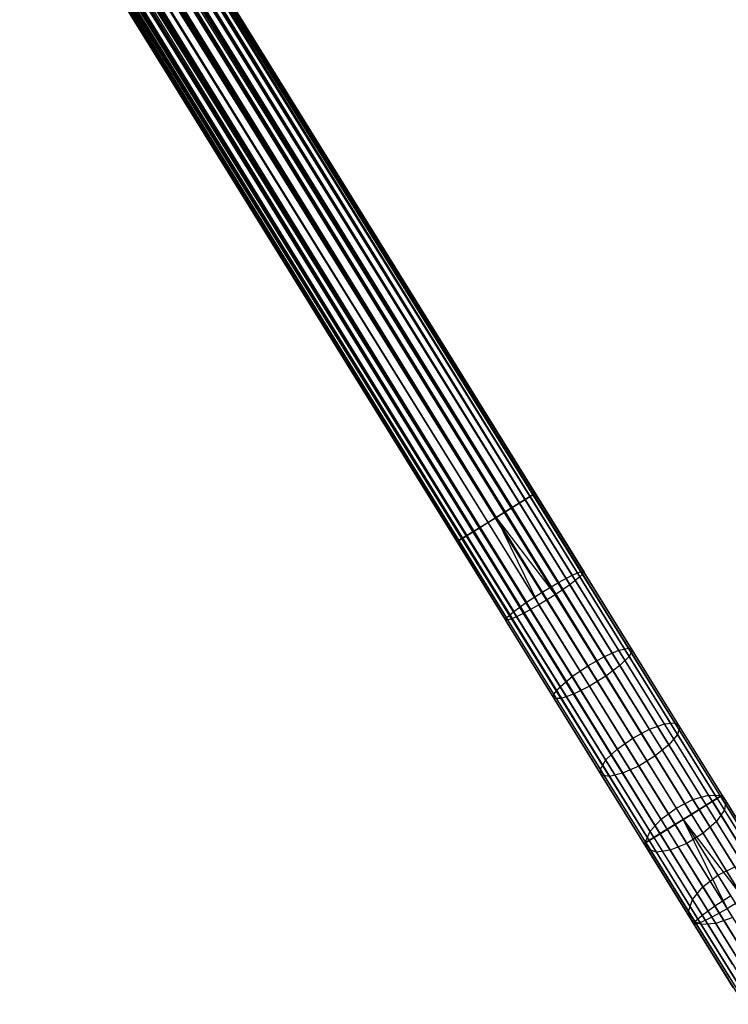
# Model space of a CAD drawing. Extents: x -189 to 189, y -189 to 189.
# Tile 330 of 591: x 74 to 90, y -147 to -126. Entities that reach past the tile are written whole.
import ezdxf

# ---------------------------------------------------------------- set-up
doc = ezdxf.new("R2010")
doc.units = 0
doc.header["$LTSCALE"] = 25.4
doc.layers.get('0').update_dxf_attribs({"linetype": 'CONTINUOUS'})

# ---------------------------------------------------------------- blocks, each defined once
blk = doc.blocks.new('CAMELEON-KENAI-C-12244_STL')
at = {"color": 0}
for p, q in [((89.569, -142.721, -9.395), (23.637, -36.238, -9.395)), ((89.569, -142.721, -9.395), (23.637, -36.238, -9.605)), ((89.459, -142.789, -9), (23.637, -36.238, -9.395)), ((89.459, -142.789, -9), (23.637, -36.238, -9.395)), ((89.569, -142.721, -9.395), (23.637, -36.238, -9.395)), ((89.569, -142.721, -9.395), (23.637, -36.238, -9.605)), ((23.292, -36.453, -8.691), (89.223, -142.935, -8.691)), ((23.292, -36.453, -8.691), (89.223, -142.935, -8.691)), ((23.292, -36.453, -8.691), (88.9, -143.135, -8.522)), ((23.292, -36.453, -8.691), (88.9, -143.135, -8.522)), ((89.355, -142.853, -10.169), (23.292, -36.453, -10.309)), ((89.355, -142.853, -10.169), (23.292, -36.453, -10.309)), ((89.069, -143.031, -10.414), (23.292, -36.453, -10.309)), ((89.069, -143.031, -10.414), (23.292, -36.453, -10.309)), ((23.424, -36.371, -8.831), (89.459, -142.789, -9)), ((23.424, -36.371, -8.831), (89.459, -142.789, -9)), ((23.424, -36.371, -8.831), (89.223, -142.935, -8.691)), ((23.424, -36.371, -8.831), (89.223, -142.935, -8.691)), ((89.532, -142.744, -9.809), (23.424, -36.371, -10.169)), ((89.532, -142.744, -9.809), (23.424, -36.371, -10.169)), ((89.355, -142.853, -10.169), (23.424, -36.371, -10.169)), ((89.355, -142.853, -10.169), (23.424, -36.371, -10.169)), ((23.528, -36.306, -9), (89.459, -142.789, -9)), ((23.528, -36.306, -9), (89.459, -142.789, -9)), ((89.532, -142.744, -9.809), (23.528, -36.306, -10)), ((89.532, -142.744, -9.809), (23.528, -36.306, -10)), ((89.459, -142.789, -9), (23.601, -36.261, -9.191)), ((89.459, -142.789, -9), (23.601, -36.261, -9.191)), ((89.569, -142.721, -9.395), (23.601, -36.261, -9.809)), ((89.569, -142.721, -9.395), (23.601, -36.261, -9.809)), ((89.532, -142.744, -9.809), (23.601, -36.261, -9.809)), ((89.532, -142.744, -9.809), (23.601, -36.261, -9.809)), ((88.9, -143.135, -8.522), (22.969, -36.653, -8.522)), ((88.9, -143.135, -8.522), (22.969, -36.653, -8.522)), ((22.969, -36.653, -10.478), (89.069, -143.031, -10.414)), ((22.969, -36.653, -10.478), (89.069, -143.031, -10.414)), ((23.138, -36.548, -8.586), (88.9, -143.135, -8.522)), ((23.138, -36.548, -8.586), (88.9, -143.135, -8.522)), ((89.069, -143.031, -10.414), (23.138, -36.548, -10.414)), ((89.069, -143.031, -10.414), (23.138, -36.548, -10.414)), ((22.615, -36.871, -8.522), (88.546, -143.354, -8.522)), ((22.615, -36.871, -8.522), (88.546, -143.354, -8.522)), ((22.615, -36.871, -8.522), (88.223, -143.554, -8.691)), ((22.615, -36.871, -8.522), (88.223, -143.554, -8.691)), ((22.615, -36.871, -10.478), (88.723, -143.245, -10.5)), ((22.615, -36.871, -10.478), (88.723, -143.245, -10.5)), ((22.792, -36.762, -8.5), (88.723, -143.245, -8.5)), ((22.792, -36.762, -8.5), (88.723, -143.245, -8.5)), ((22.792, -36.762, -10.5), (88.723, -143.245, -10.5)), ((22.792, -36.762, -10.5), (88.723, -143.245, -10.5)), ((22.792, -36.762, -10.5), (89.069, -143.031, -10.414)), ((22.792, -36.762, -10.5), (89.069, -143.031, -10.414)), ((88.377, -143.459, -10.414), (22.292, -37.071, -10.309)), ((88.377, -143.459, -10.414), (22.292, -37.071, -10.309)), ((88.223, -143.554, -8.691), (22.292, -37.071, -8.691)), ((22.292, -37.071, -8.691), (87.987, -143.701, -9)), ((22.292, -37.071, -8.691), (87.987, -143.701, -9)), ((88.223, -143.554, -8.691), (22.292, -37.071, -8.691)), ((88.377, -143.459, -10.414), (22.446, -36.976, -10.414)), ((22.446, -36.976, -10.414), (88.723, -143.245, -10.5)), ((88.377, -143.459, -10.414), (22.446, -36.976, -10.414)), ((22.446, -36.976, -8.586), (88.223, -143.554, -8.691)), ((22.446, -36.976, -8.586), (88.223, -143.554, -8.691)), ((22.446, -36.976, -10.414), (88.723, -143.245, -10.5)), ((87.915, -143.745, -9.809), (21.946, -37.286, -9.605)), ((87.915, -143.745, -9.809), (21.946, -37.286, -9.395)), ((87.915, -143.745, -9.809), (21.946, -37.286, -9.605)), ((87.915, -143.745, -9.809), (21.946, -37.286, -9.395)), ((87.878, -143.768, -9.395), (21.946, -37.286, -9.395)), ((87.878, -143.768, -9.395), (21.946, -37.286, -9.395)), ((88.091, -143.636, -10.169), (21.983, -37.263, -9.809)), ((88.091, -143.636, -10.169), (21.983, -37.263, -9.809)), ((87.915, -143.745, -9.809), (21.983, -37.263, -9.809)), ((87.915, -143.745, -9.809), (21.983, -37.263, -9.809)), ((87.878, -143.768, -9.395), (21.983, -37.263, -9.191)), ((87.878, -143.768, -9.395), (21.983, -37.263, -9.191)), ((87.987, -143.701, -9), (21.983, -37.263, -9.191)), ((87.987, -143.701, -9), (21.983, -37.263, -9.191)), ((88.091, -143.636, -10.169), (22.056, -37.218, -10)), ((88.091, -143.636, -10.169), (22.056, -37.218, -10)), ((87.987, -143.701, -9), (22.056, -37.218, -9)), ((87.987, -143.701, -9), (22.056, -37.218, -9)), ((88.377, -143.459, -10.414), (22.16, -37.153, -10.169)), ((88.377, -143.459, -10.414), (22.16, -37.153, -10.169)), ((88.091, -143.636, -10.169), (22.16, -37.153, -10.169)), ((88.091, -143.636, -10.169), (22.16, -37.153, -10.169)), ((22.16, -37.153, -8.831), (87.987, -143.701, -9)), ((22.16, -37.153, -8.831), (87.987, -143.701, -9)), ((33.636, -52.63, -160), (85.41, -136.249, -160)), ((33.636, -52.63, -160), (85.41, -136.249, -160)), ((33.636, -52.63, -159), (85.306, -136.314, -158.831)), ((33.636, -52.63, -159), (85.306, -136.314, -158.831)), ((33.708, -52.586, -159.809), (85.41, -136.249, -160)), ((33.708, -52.586, -159.809), (85.41, -136.249, -160)), ((33.708, -52.586, -159.809), (85.519, -136.181, -159.605)), ((33.708, -52.586, -159.809), (85.519, -136.181, -159.605)), ((33.708, -52.586, -159.191), (85.482, -136.204, -159.191)), ((33.708, -52.586, -159.191), (85.482, -136.204, -159.191)), ((33.708, -52.586, -159.191), (85.306, -136.314, -158.831)), ((33.708, -52.586, -159.191), (85.306, -136.314, -158.831)), ((33.745, -52.563, -159.605), (85.519, -136.181, -159.605)), ((33.745, -52.563, -159.605), (85.519, -136.181, -159.605)), ((33.745, -52.563, -159.605), (85.482, -136.204, -159.191)), ((33.745, -52.563, -159.605), (85.482, -136.204, -159.191)), ((33.745, -52.563, -159.395), (85.482, -136.204, -159.191)), ((33.745, -52.563, -159.395), (85.482, -136.204, -159.191)), ((33.245, -52.872, -160.414), (84.851, -136.595, -160.478)), ((33.245, -52.872, -160.414), (84.851, -136.595, -160.478)), ((33.245, -52.872, -160.414), (85.174, -136.395, -160.309)), ((33.245, -52.872, -160.414), (85.174, -136.395, -160.309)), ((33.245, -52.872, -158.586), (85.02, -136.491, -158.586)), ((33.245, -52.872, -158.586), (85.02, -136.491, -158.586)), ((33.245, -52.872, -158.586), (84.674, -136.705, -158.5)), ((33.245, -52.872, -158.586), (84.674, -136.705, -158.5)), ((33.399, -52.777, -160.309), (85.174, -136.395, -160.309)), ((33.399, -52.777, -160.309), (85.174, -136.395, -160.309)), ((33.399, -52.777, -158.691), (85.02, -136.491, -158.586)), ((33.399, -52.777, -158.691), (85.02, -136.491, -158.586)), ((33.531, -52.695, -160.169), (85.174, -136.395, -160.309)), ((33.531, -52.695, -160.169), (85.174, -136.395, -160.309)), ((33.531, -52.695, -160.169), (85.41, -136.249, -160)), ((33.531, -52.695, -160.169), (85.41, -136.249, -160)), ((33.531, -52.695, -158.831), (85.306, -136.314, -158.831)), ((33.531, -52.695, -158.831), (85.306, -136.314, -158.831)), ((33.531, -52.695, -158.831), (85.02, -136.491, -158.586)), ((33.531, -52.695, -158.831), (85.02, -136.491, -158.586)), ((84.674, -136.705, -158.5), (32.899, -53.086, -158.5)), ((32.899, -53.086, -158.5), (84.328, -136.919, -158.586)), ((32.899, -53.086, -158.5), (84.328, -136.919, -158.586)), ((32.899, -53.086, -160.5), (84.674, -136.705, -160.5)), ((32.899, -53.086, -160.5), (84.674, -136.705, -160.5)), ((84.674, -136.705, -158.5), (32.899, -53.086, -158.5)), ((33.076, -52.977, -160.478), (84.851, -136.595, -160.478)), ((33.076, -52.977, -160.478), (84.851, -136.595, -160.478)), ((33.076, -52.977, -158.522), (84.674, -136.705, -158.5)), ((33.076, -52.977, -158.522), (84.674, -136.705, -158.5)), ((32.554, -53.3, -158.586), (84.328, -136.919, -158.586)), ((32.554, -53.3, -158.586), (84.328, -136.919, -158.586)), ((32.554, -53.3, -158.586), (84.042, -137.096, -158.831)), ((32.554, -53.3, -158.586), (84.042, -137.096, -158.831)), ((32.554, -53.3, -160.414), (84.174, -137.014, -160.309)), ((32.554, -53.3, -160.414), (84.174, -137.014, -160.309)), ((32.554, -53.3, -160.414), (84.497, -136.814, -160.478)), ((32.554, -53.3, -160.414), (84.497, -136.814, -160.478)), ((32.723, -53.196, -158.522), (84.328, -136.919, -158.586)), ((32.723, -53.196, -158.522), (84.328, -136.919, -158.586)), ((32.723, -53.196, -160.478), (84.497, -136.814, -160.478)), ((32.723, -53.196, -160.478), (84.497, -136.814, -160.478)), ((32.268, -53.477, -158.831), (84.042, -137.096, -158.831)), ((32.268, -53.477, -158.831), (84.042, -137.096, -158.831)), ((32.268, -53.477, -158.831), (83.865, -137.205, -159.191)), ((32.268, -53.477, -158.831), (83.865, -137.205, -159.191)), ((32.268, -53.477, -160.169), (83.938, -137.161, -160)), ((32.268, -53.477, -160.169), (83.938, -137.161, -160)), ((32.268, -53.477, -160.169), (84.174, -137.014, -160.309)), ((32.268, -53.477, -160.169), (84.174, -137.014, -160.309)), ((32.4, -53.396, -158.691), (84.042, -137.096, -158.831)), ((32.4, -53.396, -158.691), (84.042, -137.096, -158.831)), ((32.4, -53.396, -160.309), (84.174, -137.014, -160.309)), ((32.4, -53.396, -160.309), (84.174, -137.014, -160.309)), ((32.054, -53.61, -159.395), (83.828, -137.228, -159.605)), ((32.054, -53.61, -159.395), (83.828, -137.228, -159.605)), ((32.054, -53.61, -159.605), (83.828, -137.228, -159.605)), ((32.054, -53.61, -159.605), (83.828, -137.228, -159.605)), ((32.091, -53.587, -159.191), (83.865, -137.205, -159.191)), ((32.091, -53.587, -159.191), (83.865, -137.205, -159.191)), ((32.091, -53.587, -159.191), (83.828, -137.228, -159.605)), ((32.091, -53.587, -159.191), (83.828, -137.228, -159.605)), ((32.091, -53.587, -159.809), (83.828, -137.228, -159.605)), ((32.091, -53.587, -159.809), (83.828, -137.228, -159.605)), ((32.091, -53.587, -159.809), (83.938, -137.161, -160)), ((32.091, -53.587, -159.809), (83.938, -137.161, -160)), ((32.163, -53.542, -159), (83.865, -137.205, -159.191)), ((32.163, -53.542, -159), (83.865, -137.205, -159.191)), ((32.163, -53.542, -160), (83.938, -137.161, -160)), ((32.163, -53.542, -160), (83.938, -137.161, -160)), ((85.174, -136.395, -160.309), (85.41, -136.249, -160)), ((85.174, -136.395, -160.309), (85.41, -136.249, -160)), ((85.482, -136.204, -159.191), (85.306, -136.314, -158.831)), ((85.482, -136.204, -159.191), (85.306, -136.314, -158.831)), ((85.41, -136.249, -160), (85.519, -136.181, -159.605)), ((85.41, -136.249, -160), (85.519, -136.181, -159.605)), ((85.41, -136.249, -160), (86.488, -137.99, -159.897)), ((85.41, -136.249, -160), (86.488, -137.99, -159.897)), ((85.519, -136.181, -159.605), (85.482, -136.204, -159.191)), ((85.519, -136.181, -159.605), (85.482, -136.204, -159.191)), ((85.482, -136.204, -159.191), (86.518, -137.877, -159.092)), ((85.482, -136.204, -159.191), (86.518, -137.877, -159.092)), ((85.519, -136.181, -159.605), (86.577, -137.889, -159.504)), ((85.519, -136.181, -159.605), (86.577, -137.889, -159.504)), ((85.02, -136.491, -158.586), (84.674, -136.705, -158.5)), ((85.02, -136.491, -158.586), (84.674, -136.705, -158.5)), ((84.851, -136.595, -160.478), (85.174, -136.395, -160.309)), ((84.851, -136.595, -160.478), (85.174, -136.395, -160.309)), ((85.306, -136.314, -158.831), (85.02, -136.491, -158.586)), ((85.306, -136.314, -158.831), (85.02, -136.491, -158.586)), ((85.02, -136.491, -158.586), (86.023, -138.112, -158.491)), ((85.02, -136.491, -158.586), (86.023, -138.112, -158.491)), ((85.174, -136.395, -160.309), (86.268, -138.163, -160.205)), ((85.174, -136.395, -160.309), (86.268, -138.163, -160.205)), ((85.306, -136.314, -158.831), (86.322, -137.955, -158.734)), ((85.306, -136.314, -158.831), (86.322, -137.955, -158.734)), ((84.674, -136.705, -158.5), (84.328, -136.919, -158.586)), ((84.674, -136.705, -158.5), (84.328, -136.919, -158.586)), ((84.497, -136.814, -160.478), (84.674, -136.705, -160.5)), ((84.497, -136.814, -160.478), (84.674, -136.705, -160.5)), ((84.674, -136.705, -160.5), (84.851, -136.595, -160.478)), ((84.674, -136.705, -160.5), (84.851, -136.595, -160.478)), ((84.674, -136.705, -160.5), (85.6, -138.596, -160.373)), ((84.674, -136.705, -160.5), (85.6, -138.596, -160.373)), ((84.674, -136.705, -160.5), (85.954, -138.377, -160.373)), ((84.674, -136.705, -160.5), (85.954, -138.377, -160.373)), ((84.674, -136.705, -158.5), (85.673, -138.319, -158.405)), ((84.674, -136.705, -158.5), (85.673, -138.319, -158.405)), ((84.851, -136.595, -160.478), (85.954, -138.377, -160.373)), ((84.851, -136.595, -160.478), (85.954, -138.377, -160.373)), ((84.328, -136.919, -158.586), (84.042, -137.096, -158.831)), ((84.328, -136.919, -158.586), (84.042, -137.096, -158.831)), ((84.174, -137.014, -160.309), (84.497, -136.814, -160.478)), ((84.174, -137.014, -160.309), (84.497, -136.814, -160.478)), ((84.328, -136.919, -158.586), (85.332, -138.54, -158.491)), ((84.328, -136.919, -158.586), (85.332, -138.54, -158.491)), ((84.497, -136.814, -160.478), (85.6, -138.596, -160.373)), ((84.497, -136.814, -160.478), (85.6, -138.596, -160.373)), ((84.042, -137.096, -158.831), (83.865, -137.205, -159.191)), ((84.042, -137.096, -158.831), (83.865, -137.205, -159.191)), ((83.938, -137.161, -160), (84.174, -137.014, -160.309)), ((83.938, -137.161, -160), (84.174, -137.014, -160.309)), ((84.042, -137.096, -158.831), (85.059, -138.738, -158.734)), ((84.042, -137.096, -158.831), (85.059, -138.738, -158.734)), ((84.174, -137.014, -160.309), (85.268, -138.782, -160.205)), ((84.174, -137.014, -160.309), (85.268, -138.782, -160.205)), ((83.828, -137.228, -159.605), (83.938, -137.161, -160)), ((83.828, -137.228, -159.605), (83.938, -137.161, -160)), ((83.865, -137.205, -159.191), (83.828, -137.228, -159.605)), ((83.865, -137.205, -159.191), (83.828, -137.228, -159.605)), ((83.828, -137.228, -159.605), (84.886, -138.936, -159.504)), ((83.828, -137.228, -159.605), (84.886, -138.936, -159.504)), ((83.865, -137.205, -159.191), (84.901, -138.878, -159.092)), ((83.865, -137.205, -159.191), (84.901, -138.878, -159.092)), ((83.938, -137.161, -160), (85.016, -138.902, -159.897)), ((83.938, -137.161, -160), (85.016, -138.902, -159.897)), ((86.023, -138.112, -158.491), (86.322, -137.955, -158.734)), ((86.023, -138.112, -158.491), (86.322, -137.955, -158.734)), ((86.488, -137.99, -159.897), (86.268, -138.163, -160.205)), ((86.488, -137.99, -159.897), (86.268, -138.163, -160.205)), ((86.322, -137.955, -158.734), (86.518, -137.877, -159.092)), ((86.322, -137.955, -158.734), (86.518, -137.877, -159.092)), ((87.329, -139.581, -158.445), (86.322, -137.955, -158.734)), ((87.329, -139.581, -158.445), (86.322, -137.955, -158.734)), ((86.577, -137.889, -159.504), (86.488, -137.99, -159.897)), ((86.577, -137.889, -159.504), (86.488, -137.99, -159.897)), ((87.556, -139.714, -159.591), (86.488, -137.99, -159.897)), ((87.556, -139.714, -159.591), (86.488, -137.99, -159.897)), ((86.518, -137.877, -159.092), (86.577, -137.889, -159.504)), ((87.543, -139.532, -158.798), (86.518, -137.877, -159.092)), ((87.543, -139.532, -158.798), (86.518, -137.877, -159.092)), ((86.518, -137.877, -159.092), (86.577, -137.889, -159.504)), ((87.623, -139.579, -159.203), (86.577, -137.889, -159.504)), ((87.623, -139.579, -159.203), (86.577, -137.889, -159.504)), ((85.673, -138.319, -158.405), (86.023, -138.112, -158.491)), ((85.673, -138.319, -158.405), (86.023, -138.112, -158.491)), ((86.268, -138.163, -160.205), (85.954, -138.377, -160.373)), ((86.268, -138.163, -160.205), (85.954, -138.377, -160.373)), ((87.017, -139.717, -158.206), (86.023, -138.112, -158.491)), ((87.017, -139.717, -158.206), (86.023, -138.112, -158.491)), ((87.351, -139.913, -159.894), (86.268, -138.163, -160.205)), ((87.351, -139.913, -159.894), (86.268, -138.163, -160.205)), ((85.332, -138.54, -158.491), (85.673, -138.319, -158.405)), ((85.332, -138.54, -158.491), (85.673, -138.319, -158.405)), ((85.954, -138.377, -160.373), (85.6, -138.596, -160.373)), ((85.954, -138.377, -160.373), (85.6, -138.596, -160.373)), ((85.673, -138.319, -158.405), (86.662, -139.916, -158.121)), ((85.673, -138.319, -158.405), (86.662, -139.916, -158.121)), ((87.046, -140.141, -160.059), (85.954, -138.377, -160.373)), ((87.046, -140.141, -160.059), (85.954, -138.377, -160.373)), ((85.059, -138.738, -158.734), (85.332, -138.54, -158.491)), ((85.059, -138.738, -158.734), (85.332, -138.54, -158.491)), ((85.6, -138.596, -160.373), (85.268, -138.782, -160.205)), ((85.6, -138.596, -160.373), (85.268, -138.782, -160.205)), ((86.326, -140.145, -158.206), (85.332, -138.54, -158.491)), ((86.326, -140.145, -158.206), (85.332, -138.54, -158.491)), ((86.693, -140.36, -160.059), (85.6, -138.596, -160.373)), ((86.693, -140.36, -160.059), (85.6, -138.596, -160.373)), ((84.901, -138.878, -159.092), (85.059, -138.738, -158.734)), ((84.901, -138.878, -159.092), (85.059, -138.738, -158.734)), ((85.268, -138.782, -160.205), (85.016, -138.902, -159.897)), ((85.268, -138.782, -160.205), (85.016, -138.902, -159.897)), ((86.065, -140.363, -158.445), (85.059, -138.738, -158.734)), ((86.065, -140.363, -158.445), (85.059, -138.738, -158.734)), ((86.352, -140.531, -159.894), (85.268, -138.782, -160.205)), ((86.352, -140.531, -159.894), (85.268, -138.782, -160.205)), ((84.886, -138.936, -159.504), (84.901, -138.878, -159.092)), ((84.886, -138.936, -159.504), (84.901, -138.878, -159.092)), ((85.016, -138.902, -159.897), (84.886, -138.936, -159.504)), ((85.016, -138.902, -159.897), (84.886, -138.936, -159.504)), ((85.932, -140.626, -159.203), (84.886, -138.936, -159.504)), ((85.932, -140.626, -159.203), (84.886, -138.936, -159.504)), ((85.926, -140.534, -158.798), (84.901, -138.878, -159.092)), ((85.926, -140.534, -158.798), (84.901, -138.878, -159.092)), ((86.083, -140.626, -159.591), (85.016, -138.902, -159.897)), ((86.083, -140.626, -159.591), (85.016, -138.902, -159.897)), ((87.017, -139.717, -158.206), (87.329, -139.581, -158.445)), ((87.017, -139.717, -158.206), (87.329, -139.581, -158.445)), ((87.329, -139.581, -158.445), (87.543, -139.532, -158.798)), ((87.329, -139.581, -158.445), (87.543, -139.532, -158.798)), ((88.315, -141.174, -157.966), (87.329, -139.581, -158.445)), ((88.315, -141.174, -157.966), (87.329, -139.581, -158.445)), ((87.543, -139.532, -158.798), (87.623, -139.579, -159.203)), ((88.548, -141.155, -158.31), (87.543, -139.532, -158.798)), ((88.548, -141.155, -158.31), (87.543, -139.532, -158.798)), ((87.543, -139.532, -158.798), (87.623, -139.579, -159.203)), ((87.623, -139.579, -159.203), (87.556, -139.714, -159.591)), ((87.623, -139.579, -159.203), (87.556, -139.714, -159.591)), ((88.649, -141.236, -158.705), (87.623, -139.579, -159.203)), ((88.649, -141.236, -158.705), (87.623, -139.579, -159.203)), ((86.662, -139.916, -158.121), (87.017, -139.717, -158.206)), ((86.662, -139.916, -158.121), (87.017, -139.717, -158.206)), ((87.991, -141.289, -157.733), (87.017, -139.717, -158.206)), ((87.991, -141.289, -157.733), (87.017, -139.717, -158.206)), ((87.556, -139.714, -159.591), (87.351, -139.913, -159.894)), ((87.556, -139.714, -159.591), (87.351, -139.913, -159.894)), ((88.601, -141.403, -159.083), (87.556, -139.714, -159.591)), ((88.601, -141.403, -159.083), (87.556, -139.714, -159.591)), ((86.326, -140.145, -158.206), (86.662, -139.916, -158.121)), ((86.326, -140.145, -158.206), (86.662, -139.916, -158.121)), ((86.662, -139.916, -158.121), (87.632, -141.482, -157.65)), ((86.662, -139.916, -158.121), (87.632, -141.482, -157.65)), ((87.351, -139.913, -159.894), (87.046, -140.141, -160.059)), ((87.351, -139.913, -159.894), (87.046, -140.141, -160.059)), ((88.413, -141.627, -159.378), (87.351, -139.913, -159.894)), ((88.413, -141.627, -159.378), (87.351, -139.913, -159.894)), ((86.065, -140.363, -158.445), (86.326, -140.145, -158.206)), ((86.065, -140.363, -158.445), (86.326, -140.145, -158.206)), ((87.299, -141.718, -157.733), (86.326, -140.145, -158.206)), ((87.299, -141.718, -157.733), (86.326, -140.145, -158.206)), ((87.046, -140.141, -160.059), (86.693, -140.36, -160.059)), ((87.046, -140.141, -160.059), (86.693, -140.36, -160.059)), ((88.116, -141.87, -159.54), (87.046, -140.141, -160.059)), ((88.116, -141.87, -159.54), (87.046, -140.141, -160.059)), ((85.926, -140.534, -158.798), (86.065, -140.363, -158.445)), ((85.926, -140.534, -158.798), (86.065, -140.363, -158.445)), ((85.932, -140.626, -159.203), (85.926, -140.534, -158.798)), ((86.931, -142.156, -158.31), (85.926, -140.534, -158.798)), ((85.932, -140.626, -159.203), (85.926, -140.534, -158.798)), ((86.931, -142.156, -158.31), (85.926, -140.534, -158.798)), ((87.051, -141.956, -157.966), (86.065, -140.363, -158.445)), ((87.051, -141.956, -157.966), (86.065, -140.363, -158.445)), ((86.352, -140.531, -159.894), (86.083, -140.626, -159.591)), ((86.352, -140.531, -159.894), (86.083, -140.626, -159.591)), ((86.693, -140.36, -160.059), (86.352, -140.531, -159.894)), ((86.693, -140.36, -160.059), (86.352, -140.531, -159.894)), ((87.413, -142.246, -159.378), (86.352, -140.531, -159.894)), ((87.413, -142.246, -159.378), (86.352, -140.531, -159.894)), ((87.763, -142.089, -159.54), (86.693, -140.36, -160.059)), ((87.763, -142.089, -159.54), (86.693, -140.36, -160.059)), ((86.083, -140.626, -159.591), (85.932, -140.626, -159.203)), ((86.958, -142.283, -158.705), (85.932, -140.626, -159.203)), ((86.083, -140.626, -159.591), (85.932, -140.626, -159.203)), ((86.958, -142.283, -158.705), (85.932, -140.626, -159.203)), ((87.129, -142.315, -159.083), (86.083, -140.626, -159.591)), ((87.129, -142.315, -159.083), (86.083, -140.626, -159.591)), ((87.991, -141.289, -157.733), (88.315, -141.174, -157.966)), ((87.991, -141.289, -157.733), (88.315, -141.174, -157.966)), ((88.315, -141.174, -157.966), (88.548, -141.155, -158.31)), ((88.315, -141.174, -157.966), (88.548, -141.155, -158.31)), ((89.271, -142.718, -157.303), (88.315, -141.174, -157.966)), ((89.271, -142.718, -157.303), (88.315, -141.174, -157.966)), ((88.548, -141.155, -158.31), (88.649, -141.236, -158.705)), ((89.522, -142.728, -157.635), (88.548, -141.155, -158.31)), ((89.522, -142.728, -157.635), (88.548, -141.155, -158.31)), ((88.548, -141.155, -158.31), (88.649, -141.236, -158.705)), ((87.632, -141.482, -157.65), (87.991, -141.289, -157.733)), ((87.632, -141.482, -157.65), (87.991, -141.289, -157.733)), ((88.935, -142.814, -157.078), (87.991, -141.289, -157.733)), ((88.935, -142.814, -157.078), (87.991, -141.289, -157.733)), ((88.601, -141.403, -159.083), (88.413, -141.627, -159.378)), ((88.601, -141.403, -159.083), (88.413, -141.627, -159.378)), ((88.649, -141.236, -158.705), (88.601, -141.403, -159.083)), ((88.649, -141.236, -158.705), (88.601, -141.403, -159.083)), ((89.615, -143.04, -158.38), (88.601, -141.403, -159.083)), ((89.615, -143.04, -158.38), (88.601, -141.403, -159.083)), ((89.643, -142.842, -158.015), (88.649, -141.236, -158.705)), ((89.643, -142.842, -158.015), (88.649, -141.236, -158.705)), ((87.299, -141.718, -157.733), (87.632, -141.482, -157.65)), ((87.299, -141.718, -157.733), (87.632, -141.482, -157.65)), ((87.632, -141.482, -157.65), (88.571, -142.999, -156.998)), ((87.632, -141.482, -157.65), (88.571, -142.999, -156.998)), ((87.051, -141.956, -157.966), (87.299, -141.718, -157.733)), ((87.051, -141.956, -157.966), (87.299, -141.718, -157.733)), ((88.243, -143.242, -157.078), (87.299, -141.718, -157.733)), ((88.243, -143.242, -157.078), (87.299, -141.718, -157.733)), ((88.413, -141.627, -159.378), (88.116, -141.87, -159.54)), ((88.413, -141.627, -159.378), (88.116, -141.87, -159.54)), ((89.442, -143.289, -158.664), (88.413, -141.627, -159.378)), ((89.442, -143.289, -158.664), (88.413, -141.627, -159.378)), ((86.931, -142.156, -158.31), (87.051, -141.956, -157.966)), ((86.931, -142.156, -158.31), (87.051, -141.956, -157.966)), ((88.007, -143.5, -157.303), (87.051, -141.956, -157.966)), ((88.007, -143.5, -157.303), (87.051, -141.956, -157.966)), ((88.116, -141.87, -159.54), (87.763, -142.089, -159.54)), ((88.116, -141.87, -159.54), (87.763, -142.089, -159.54)), ((89.154, -143.545, -158.82), (88.116, -141.87, -159.54)), ((89.154, -143.545, -158.82), (88.116, -141.87, -159.54)), ((86.958, -142.283, -158.705), (86.931, -142.156, -158.31)), ((87.904, -143.729, -157.635), (86.931, -142.156, -158.31)), ((86.958, -142.283, -158.705), (86.931, -142.156, -158.31)), ((87.904, -143.729, -157.635), (86.931, -142.156, -158.31)), ((87.413, -142.246, -159.378), (87.129, -142.315, -159.083)), ((87.413, -142.246, -159.378), (87.129, -142.315, -159.083)), ((87.763, -142.089, -159.54), (87.413, -142.246, -159.378)), ((87.763, -142.089, -159.54), (87.413, -142.246, -159.378)), ((88.443, -143.908, -158.664), (87.413, -142.246, -159.378)), ((88.443, -143.908, -158.664), (87.413, -142.246, -159.378)), ((88.8, -143.764, -158.82), (87.763, -142.089, -159.54)), ((88.8, -143.764, -158.82), (87.763, -142.089, -159.54)), ((87.129, -142.315, -159.083), (86.958, -142.283, -158.705)), ((87.952, -143.889, -158.015), (86.958, -142.283, -158.705)), ((87.129, -142.315, -159.083), (86.958, -142.283, -158.705)), ((87.952, -143.889, -158.015), (86.958, -142.283, -158.705)), ((88.143, -143.952, -158.38), (87.129, -142.315, -159.083)), ((88.143, -143.952, -158.38), (87.129, -142.315, -159.083)), ((88.571, -142.999, -156.998), (88.935, -142.814, -157.078)), ((88.571, -142.999, -156.998), (88.935, -142.814, -157.078)), ((88.935, -142.814, -157.078), (89.271, -142.718, -157.303)), ((88.935, -142.814, -157.078), (89.271, -142.718, -157.303)), ((89.84, -144.275, -156.247), (88.935, -142.814, -157.078)), ((89.84, -144.275, -156.247), (88.935, -142.814, -157.078)), ((89.355, -142.853, -10.169), (89.069, -143.031, -10.414)), ((89.355, -142.853, -10.169), (89.069, -143.031, -10.414)), ((89.223, -142.935, -8.691), (89.459, -142.789, -9)), ((89.223, -142.935, -8.691), (89.459, -142.789, -9)), ((89.271, -142.718, -157.303), (89.522, -142.728, -157.635)), ((90.187, -144.198, -156.461), (89.271, -142.718, -157.303)), ((90.187, -144.198, -156.461), (89.271, -142.718, -157.303)), ((89.271, -142.718, -157.303), (89.522, -142.728, -157.635)), ((89.532, -142.744, -9.809), (89.355, -142.853, -10.169)), ((89.532, -142.744, -9.809), (89.355, -142.853, -10.169)), ((89.355, -142.853, -10.169), (90.397, -144.536, -10.271)), ((89.355, -142.853, -10.169), (90.397, -144.536, -10.271)), ((89.459, -142.789, -9), (89.569, -142.721, -9.395)), ((89.459, -142.789, -9), (89.569, -142.721, -9.395)), ((89.459, -142.789, -9), (90.564, -144.573, -9.108)), ((89.459, -142.789, -9), (90.564, -144.573, -9.108)), ((89.522, -142.728, -157.635), (89.643, -142.842, -158.015)), ((90.455, -144.235, -156.777), (89.522, -142.728, -157.635)), ((90.455, -144.235, -156.777), (89.522, -142.728, -157.635)), ((89.522, -142.728, -157.635), (89.643, -142.842, -158.015)), ((89.569, -142.721, -9.395), (89.532, -142.744, -9.809)), ((89.569, -142.721, -9.395), (89.532, -142.744, -9.809)), ((89.532, -142.744, -9.809), (90.593, -144.458, -9.912)), ((89.532, -142.744, -9.809), (90.593, -144.458, -9.912)), ((89.569, -142.721, -9.395), (90.652, -144.471, -9.501)), ((89.569, -142.721, -9.395), (90.652, -144.471, -9.501)), ((89.643, -142.842, -158.015), (89.615, -143.04, -158.38)), ((89.643, -142.842, -158.015), (89.615, -143.04, -158.38)), ((90.597, -144.381, -157.14), (89.643, -142.842, -158.015)), ((90.597, -144.381, -157.14), (89.643, -142.842, -158.015)), ((88.243, -143.242, -157.078), (88.571, -142.999, -156.998)), ((88.243, -143.242, -157.078), (88.571, -142.999, -156.998)), ((88.571, -142.999, -156.998), (89.472, -144.454, -156.171)), ((88.571, -142.999, -156.998), (89.472, -144.454, -156.171)), ((89.069, -143.031, -10.414), (88.723, -143.245, -10.5)), ((89.069, -143.031, -10.414), (88.723, -143.245, -10.5)), ((88.9, -143.135, -8.522), (89.223, -142.935, -8.691)), ((88.9, -143.135, -8.522), (89.223, -142.935, -8.691)), ((89.069, -143.031, -10.414), (90.097, -144.692, -10.514)), ((89.069, -143.031, -10.414), (90.097, -144.692, -10.514)), ((89.223, -142.935, -8.691), (90.344, -144.746, -8.8)), ((89.223, -142.935, -8.691), (90.344, -144.746, -8.8)), ((89.615, -143.04, -158.38), (89.442, -143.289, -158.664)), ((89.615, -143.04, -158.38), (89.442, -143.289, -158.664)), ((90.587, -144.61, -157.487), (89.615, -143.04, -158.38)), ((90.587, -144.61, -157.487), (89.615, -143.04, -158.38)), ((88.007, -143.5, -157.303), (88.243, -143.242, -157.078)), ((88.007, -143.5, -157.303), (88.243, -143.242, -157.078)), ((89.148, -144.704, -156.247), (88.243, -143.242, -157.078)), ((89.148, -144.704, -156.247), (88.243, -143.242, -157.078)), ((88.723, -143.245, -10.5), (88.377, -143.459, -10.414)), ((88.723, -143.245, -10.5), (88.377, -143.459, -10.414)), ((88.546, -143.354, -8.522), (88.723, -143.245, -8.5)), ((88.546, -143.354, -8.522), (88.723, -143.245, -8.5)), ((88.723, -143.245, -8.5), (88.9, -143.135, -8.522)), ((88.723, -143.245, -8.5), (88.9, -143.135, -8.522)), ((88.723, -143.245, -8.5), (90.03, -144.961, -8.632)), ((88.723, -143.245, -8.5), (90.03, -144.961, -8.632)), ((88.723, -143.245, -8.5), (89.677, -145.18, -8.632)), ((88.723, -143.245, -8.5), (89.677, -145.18, -8.632)), ((88.723, -143.245, -10.5), (89.747, -144.898, -10.6)), ((88.723, -143.245, -10.5), (89.747, -144.898, -10.6)), ((88.9, -143.135, -8.522), (90.03, -144.961, -8.632)), ((88.9, -143.135, -8.522), (90.03, -144.961, -8.632)), ((89.442, -143.289, -158.664), (89.154, -143.545, -158.82)), ((89.442, -143.289, -158.664), (89.154, -143.545, -158.82)), ((90.429, -144.883, -157.758), (89.442, -143.289, -158.664)), ((90.429, -144.883, -157.758), (89.442, -143.289, -158.664)), ((87.904, -143.729, -157.635), (88.007, -143.5, -157.303)), ((87.904, -143.729, -157.635), (88.007, -143.5, -157.303)), ((88.924, -144.98, -156.461), (88.007, -143.5, -157.303)), ((88.924, -144.98, -156.461), (88.007, -143.5, -157.303)), ((88.377, -143.459, -10.414), (88.091, -143.636, -10.169)), ((88.377, -143.459, -10.414), (88.091, -143.636, -10.169)), ((88.223, -143.554, -8.691), (88.546, -143.354, -8.522)), ((88.223, -143.554, -8.691), (88.546, -143.354, -8.522)), ((88.377, -143.459, -10.414), (89.406, -145.12, -10.514)), ((88.377, -143.459, -10.414), (89.406, -145.12, -10.514)), ((88.546, -143.354, -8.522), (89.677, -145.18, -8.632)), ((88.546, -143.354, -8.522), (89.677, -145.18, -8.632)), ((87.878, -143.768, -9.395), (87.987, -143.701, -9)), ((87.878, -143.768, -9.395), (87.987, -143.701, -9)), ((87.915, -143.745, -9.809), (87.878, -143.768, -9.395)), ((87.915, -143.745, -9.809), (87.878, -143.768, -9.395)), ((87.952, -143.889, -158.015), (87.904, -143.729, -157.635)), ((88.838, -145.237, -156.777), (87.904, -143.729, -157.635)), ((87.952, -143.889, -158.015), (87.904, -143.729, -157.635)), ((88.838, -145.237, -156.777), (87.904, -143.729, -157.635)), ((88.091, -143.636, -10.169), (87.915, -143.745, -9.809)), ((88.091, -143.636, -10.169), (87.915, -143.745, -9.809)), ((87.915, -143.745, -9.809), (88.976, -145.459, -9.912)), ((87.915, -143.745, -9.809), (88.976, -145.459, -9.912)), ((87.987, -143.701, -9), (88.223, -143.554, -8.691)), ((87.987, -143.701, -9), (88.223, -143.554, -8.691)), ((87.987, -143.701, -9), (89.091, -145.485, -9.108)), ((87.987, -143.701, -9), (89.091, -145.485, -9.108)), ((88.091, -143.636, -10.169), (89.133, -145.318, -10.271)), ((88.091, -143.636, -10.169), (89.133, -145.318, -10.271)), ((88.223, -143.554, -8.691), (89.345, -145.365, -8.8)), ((88.223, -143.554, -8.691), (89.345, -145.365, -8.8)), ((89.154, -143.545, -158.82), (88.8, -143.764, -158.82)), ((89.154, -143.545, -158.82), (88.8, -143.764, -158.82)), ((90.148, -145.152, -157.907), (89.154, -143.545, -158.82)), ((90.148, -145.152, -157.907), (89.154, -143.545, -158.82)), ((87.878, -143.768, -9.395), (88.961, -145.518, -9.501)), ((87.878, -143.768, -9.395), (88.961, -145.518, -9.501)), ((88.143, -143.952, -158.38), (87.952, -143.889, -158.015)), ((88.905, -145.428, -157.14), (87.952, -143.889, -158.015)), ((88.143, -143.952, -158.38), (87.952, -143.889, -158.015)), ((88.905, -145.428, -157.14), (87.952, -143.889, -158.015)), ((88.443, -143.908, -158.664), (88.143, -143.952, -158.38)), ((88.443, -143.908, -158.664), (88.143, -143.952, -158.38)), ((89.115, -145.522, -157.487), (88.143, -143.952, -158.38)), ((89.115, -145.522, -157.487), (88.143, -143.952, -158.38)), ((88.8, -143.764, -158.82), (88.443, -143.908, -158.664)), ((88.8, -143.764, -158.82), (88.443, -143.908, -158.664)), ((89.429, -145.501, -157.758), (88.443, -143.908, -158.664)), ((89.429, -145.501, -157.758), (88.443, -143.908, -158.664)), ((89.795, -145.37, -157.907), (88.8, -143.764, -158.82)), ((89.795, -145.37, -157.907), (88.8, -143.764, -158.82)), ((89.472, -144.454, -156.171), (89.84, -144.275, -156.247)), ((89.472, -144.454, -156.171), (89.84, -144.275, -156.247)), ((89.148, -144.704, -156.247), (89.472, -144.454, -156.171)), ((89.148, -144.704, -156.247), (89.472, -144.454, -156.171)), ((89.472, -144.454, -156.171), (90.325, -145.831, -155.177)), ((89.472, -144.454, -156.171), (90.325, -145.831, -155.177)), ((88.924, -144.98, -156.461), (89.148, -144.704, -156.247)), ((88.924, -144.98, -156.461), (89.148, -144.704, -156.247)), ((90.005, -146.087, -155.248), (89.148, -144.704, -156.247)), ((90.005, -146.087, -155.248), (89.148, -144.704, -156.247)), ((88.838, -145.237, -156.777), (88.924, -144.98, -156.461)), ((88.838, -145.237, -156.777), (88.924, -144.98, -156.461)), ((89.791, -146.382, -155.45), (88.924, -144.98, -156.461)), ((89.791, -146.382, -155.45), (88.924, -144.98, -156.461)), ((89.406, -145.12, -10.514), (89.747, -144.898, -10.6)), ((89.406, -145.12, -10.514), (89.747, -144.898, -10.6)), ((90.03, -144.961, -8.632), (89.677, -145.18, -8.632)), ((90.03, -144.961, -8.632), (89.677, -145.18, -8.632)), ((88.905, -145.428, -157.14), (88.838, -145.237, -156.777)), ((89.722, -146.664, -155.747), (88.838, -145.237, -156.777)), ((88.905, -145.428, -157.14), (88.838, -145.237, -156.777)), ((89.722, -146.664, -155.747), (88.838, -145.237, -156.777)), ((89.133, -145.318, -10.271), (89.406, -145.12, -10.514)), ((89.133, -145.318, -10.271), (89.406, -145.12, -10.514)), ((89.677, -145.18, -8.632), (89.345, -145.365, -8.8)), ((89.677, -145.18, -8.632), (89.345, -145.365, -8.8)), ((89.406, -145.12, -10.514), (90.423, -146.763, -10.814)), ((89.406, -145.12, -10.514), (90.423, -146.763, -10.814)), ((89.677, -145.18, -8.632), (90.795, -146.986, -8.961)), ((89.677, -145.18, -8.632), (90.795, -146.986, -8.961)), ((89.115, -145.522, -157.487), (88.905, -145.428, -157.14)), ((89.808, -146.885, -156.089), (88.905, -145.428, -157.14)), ((89.115, -145.522, -157.487), (88.905, -145.428, -157.14)), ((89.808, -146.885, -156.089), (88.905, -145.428, -157.14)), ((88.976, -145.459, -9.912), (89.133, -145.318, -10.271)), ((88.976, -145.459, -9.912), (89.133, -145.318, -10.271)), ((89.345, -145.365, -8.8), (89.091, -145.485, -9.108)), ((89.345, -145.365, -8.8), (89.091, -145.485, -9.108)), ((89.133, -145.318, -10.271), (90.164, -146.983, -10.574)), ((89.133, -145.318, -10.271), (90.164, -146.983, -10.574)), ((89.345, -145.365, -8.8), (90.454, -147.157, -9.127)), ((89.345, -145.365, -8.8), (90.454, -147.157, -9.127)), ((89.795, -145.37, -157.907), (89.429, -145.501, -157.758)), ((89.795, -145.37, -157.907), (89.429, -145.501, -157.758)), ((88.961, -145.518, -9.501), (88.976, -145.459, -9.912)), ((88.961, -145.518, -9.501), (88.976, -145.459, -9.912)), ((89.091, -145.485, -9.108), (88.961, -145.518, -9.501)), ((89.091, -145.485, -9.108), (88.961, -145.518, -9.501)), ((88.961, -145.518, -9.501), (90.033, -147.249, -9.817)), ((88.961, -145.518, -9.501), (90.033, -147.249, -9.817)), ((88.976, -145.459, -9.912), (90.025, -147.155, -10.222)), ((88.976, -145.459, -9.912), (90.025, -147.155, -10.222)), ((89.091, -145.485, -9.108), (90.185, -147.25, -9.43)), ((89.091, -145.485, -9.108), (90.185, -147.25, -9.43)), ((89.429, -145.501, -157.758), (89.115, -145.522, -157.487)), ((89.429, -145.501, -157.758), (89.115, -145.522, -157.487)), ((90.035, -147.008, -156.415), (89.115, -145.522, -157.487)), ((90.035, -147.008, -156.415), (89.115, -145.522, -157.487)), ((90.363, -147.01, -156.67), (89.429, -145.501, -157.758)), ((90.363, -147.01, -156.67), (89.429, -145.501, -157.758))]:
    blk.add_line(p, q, dxfattribs=at)

msp = doc.modelspace()

# ---------------------------------------------------------------- block references
at = {"color": 0}
msp.add_blockref('CAMELEON-KENAI-C-12244_STL', (0, 0), dxfattribs=at)

doc.saveas('drawing.dxf')
